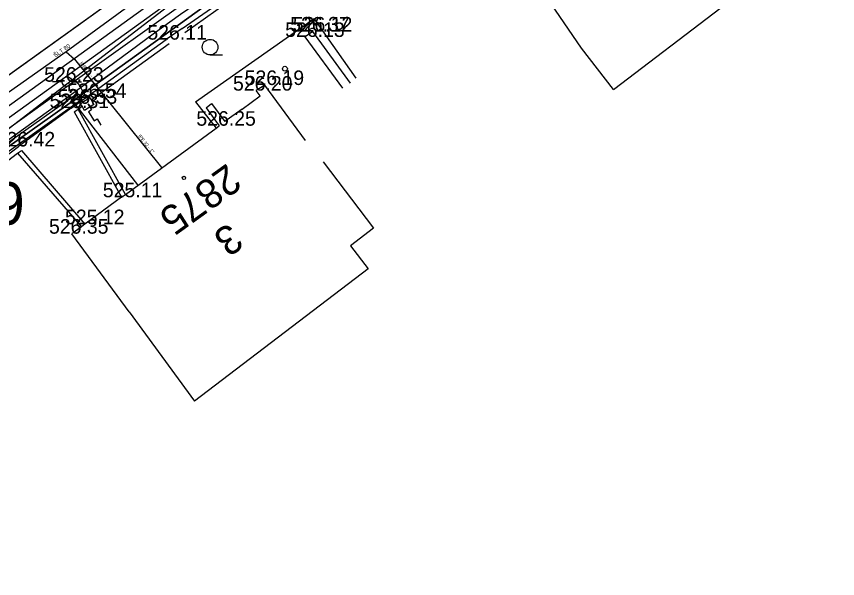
# Model space of a CAD drawing. Extents: x -668867 to -667827, y -1131943 to -1131019.
# Drawn here: x -668622.05 to -668579.7, y -1131413.93 to -1131384.93 of the extents above; entities that cross this region are included whole.
import ezdxf

# ---------------------------------------------------------------- set-up
doc = ezdxf.new("R2010")
doc.units = 0
for name, color, linetype in [('G_Bod_tecka', 7, 'Continuous'), ('G_Bod_vyska', 7, 'Continuous'), ('G_Budovy-znacky', 7, 'Continuous'), ('G_Budovy_Objekty', 7, 'Continuous'), ('G_Budovy_vstupy', 7, 'Continuous'), ('G_Cesty_Schody', 7, 'Continuous'), ('G_Cisla_orientacni', 7, 'Continuous'), ('G_Cisla_popisna', 7, 'Continuous'), ('G_Plochy_zpevnene', 7, 'Continuous'), ('G_Ploty', 7, 'Continuous'), ('G_Ploty_vstupy', 7, 'Continuous'), ('G_Site-Rozvadece', 7, 'Continuous'), ('G_Site-vodovod', 7, 'Continuous'), ('G_Z_CHRANICKA-TEPLOVOD_kotovane', 7, 'Continuous'), ('G_Z_ELsilove_podz_kotovane', 7, 'Continuous'), ('G_Z_KANAL_podz_kotovane', 7, 'Continuous'), ('G_Z_PLYNY_podz_geodeticky', 7, 'Continuous'), ('G_Z_SPOJE_podz_geodeticky', 7, 'Continuous'), ('G_Z_SPOJE_podz_kotovane', 7, 'Continuous'), ('G_Z_SPOJE_podz_priblizne', 7, 'Continuous'), ('G_Z_VODA_podz_kotovane', 7, 'Continuous'), ('G_Zelen-Znacky', 7, 'Continuous'), ('Vrstva 10', 7, 'Continuous'), ('Vrstva 17', 7, 'Continuous'), ('Vrstva 25', 7, 'Continuous'), ('Vrstva 27', 7, 'Continuous'), ('Vrstva 4', 7, 'Continuous'), ('Vrstva 6', 7, 'Continuous')]:
    doc.layers.add(name, color=color, linetype=linetype)

msp = doc.modelspace()

# ---------------------------------------------------------------- linework, layer by layer
at = {"layer": 'G_Bod_tecka'}
for p, q in [((-668606.76, -1131385.71), (-668606.76, -1131385.71)), ((-668614.32, -1131386.13), (-668614.32, -1131386.13)), ((-668607.15, -1131385.99), (-668607.15, -1131385.99)), ((-668619.44, -1131388.3), (-668619.44, -1131388.3)), ((-668609.24, -1131388.47), (-668609.24, -1131388.47)), ((-668609.68, -1131388.76), (-668609.68, -1131388.76)), ((-668618.74, -1131389.44), (-668618.74, -1131389.44)), ((-668618.26, -1131389.14), (-668618.26, -1131389.14)), ((-668619.22, -1131389.66), (-668619.22, -1131389.66)), ((-668611.59, -1131390.57), (-668611.59, -1131390.57)), ((-668621.94, -1131391.64), (-668621.94, -1131391.64)), ((-668616.63, -1131394.26), (-668616.63, -1131394.26)), ((-668618.52, -1131395.65), (-668618.52, -1131395.65)), ((-668619.19, -1131396.14), (-668619.19, -1131396.14))]:
    msp.add_line(p, q, dxfattribs=at)
at = {"layer": 'G_Budovy-znacky'}
for centre, radius in [((-668608.2, -1131387.63), 0.125), ((-668613.41, -1131393.261), 0.0875)]:
    msp.add_circle(centre, radius, dxfattribs=at)
at = {"layer": 'G_Budovy_Objekty'}
for p, q in [((-668592.9, -1131386.57), (-668595.73, -1131382.44)), ((-668591.25, -1131388.71), (-668585.71, -1131384.47)), ((-668612.82, -1131389.34), (-668606.69, -1131385.04)), ((-668604.53, -1131388.12), (-668606.69, -1131385.04)), ((-668606.76, -1131385.71), (-668607.15, -1131385.99)), ((-668604.81, -1131388.37), (-668606.76, -1131385.71)), ((-668605.22, -1131388.63), (-668607.15, -1131385.99)), ((-668591.25, -1131388.71), (-668592.9, -1131386.57)), ((-668609.24, -1131388.47), (-668609.68, -1131388.76)), ((-668607.14, -1131391.34), (-668609.24, -1131388.47)), ((-668610.41, -1131389.71), (-668609.48, -1131389.03)), ((-668609.48, -1131389.03), (-668609.68, -1131388.76)), ((-668612.82, -1131389.34), (-668611.75, -1131390.69)), ((-668612.27, -1131389.64), (-668611.98, -1131389.43)), ((-668611.98, -1131389.43), (-668611.3, -1131390.36)), ((-668612.27, -1131389.64), (-668611.59, -1131390.57)), ((-668616.43, -1131394.11), (-668611.75, -1131390.69)), ((-668611.75, -1131390.69), (-668611.59, -1131390.57)), ((-668606.23, -1131392.43), (-668603.63, -1131395.85)), ((-668616.63, -1131394.26), (-668616.43, -1131394.11)), ((-668618.7, -1131395.78), (-668619.19, -1131396.14)), ((-668618.52, -1131395.65), (-668618.7, -1131395.78)), ((-668603.63, -1131395.85), (-668604.82, -1131396.76)), ((-668616.24, -1131400.18), (-668619.19, -1131396.14)), ((-668604.82, -1131396.76), (-668603.91, -1131397.95)), ((-668603.91, -1131397.95), (-668612.87, -1131404.78)), ((-668616.24, -1131400.18), (-668612.87, -1131404.78))]:
    msp.add_line(p, q, dxfattribs=at)
at = {"layer": 'G_Budovy_vstupy'}
for p, q in [((-668610.41, -1131389.71), (-668611.3, -1131390.36)), ((-668616.63, -1131394.26), (-668618.52, -1131395.65))]:
    msp.add_line(p, q, dxfattribs=at)
at = {"layer": 'G_Cesty_Schody'}
msp.add_line((-668668.94, -1131423.1), (-668613.48, -1131383.07), dxfattribs=at)
at = {"layer": 'G_Plochy_zpevnene'}
for p, q in [((-668668.65, -1131423.5), (-668613.19, -1131383.48)), ((-668619.07, -1131389.86), (-668616.63, -1131394.26)), ((-668616.43, -1131394.11), (-668618.87, -1131389.71)), ((-668622, -1131391.99), (-668618.7, -1131395.78)), ((-668621.79, -1131391.85), (-668618.52, -1131395.65))]:
    msp.add_line(p, q, dxfattribs=at)
at = {"layer": 'G_Ploty'}
for p, q in [((-668613.5, -1131385.55), (-668611.37, -1131384.05)), ((-668613.36, -1131385.76), (-668611.23, -1131384.25)), ((-668619.22, -1131389.66), (-668614.32, -1131386.13)), ((-668618.2, -1131389.23), (-668614.17, -1131386.33)), ((-668619.07, -1131389.86), (-668618.87, -1131389.71)), ((-668618.87, -1131389.71), (-668618.66, -1131389.56)), ((-668624.4, -1131393.49), (-668621.94, -1131391.64)), ((-668624.25, -1131393.69), (-668622, -1131391.99)), ((-668622, -1131391.99), (-668621.79, -1131391.85))]:
    msp.add_line(p, q, dxfattribs=at)
at = {"layer": 'G_Ploty_vstupy'}
for p, q in [((-668613.5, -1131385.55), (-668614.32, -1131386.13)), ((-668619.22, -1131389.66), (-668621.94, -1131391.64))]:
    msp.add_line(p, q, dxfattribs=at)
at = {"layer": 'G_Site-Rozvadece'}
for p, q in [((-668618.26, -1131389.14), (-668618.74, -1131389.44)), ((-668618.05, -1131389.48), (-668618.53, -1131389.78))]:
    msp.add_line(p, q, dxfattribs=at)
for points in [[(-668618.53, -1131389.78), (-668618.66, -1131389.56), (-668618.74, -1131389.44)], [(-668618.37, -1131389.44), (-668618.176, -1131389.753), (-668618.331, -1131389.85), (-668618.038, -1131390.318), (-668617.883, -1131390.222), (-668617.687, -1131390.533)], [(-668618.26, -1131389.14), (-668618.2, -1131389.23), (-668618.05, -1131389.48)]]:
    msp.add_lwpolyline(points, dxfattribs=at)
at = {"layer": 'G_Site-vodovod'}
for p, q in [((-668619.69, -1131388.3), (-668620.19, -1131388.3)), ((-668619.19, -1131388.3), (-668618.69, -1131388.3))]:
    msp.add_line(p, q, dxfattribs=at)
msp.add_circle((-668619.44, -1131388.3), 0.25, dxfattribs=at)
at = {"layer": 'G_Z_CHRANICKA-TEPLOVOD_kotovane'}
msp.add_lwpolyline([(-668626.236, -1131394.077), (-668618.975, -1131388.936), (-668618.744, -1131389.263), (-668626.005, -1131394.404)], close=True, dxfattribs=at)
at = {"layer": 'G_Z_ELsilove_podz_kotovane'}
for points in [[(-668590.27, -1131368.66), (-668590.55, -1131368.34), (-668591.19, -1131368.75), (-668597.43, -1131373.63), (-668599.76, -1131375.36), (-668604.94, -1131378.95), (-668606.32, -1131380), (-668606.26, -1131380.2), (-668606.26, -1131380.21), (-668606.45, -1131380.08), (-668609.08, -1131381.98), (-668612.3, -1131384.37), (-668618.86, -1131389.1), (-668626.12, -1131394.24)], [(-668626.12, -1131394.24), (-668618.86, -1131389.1), (-668612.3, -1131384.37), (-668609.08, -1131381.98), (-668606.32, -1131380), (-668605.831, -1131379.64), (-668605.488, -1131380.016), (-668605.35, -1131380.02), (-668605.34, -1131379.882), (-668605.671, -1131379.519), (-668604.94, -1131378.95), (-668599.76, -1131375.36), (-668597.43, -1131373.63), (-668590.95, -1131369.08), (-668590.931, -1131369.068)]]:
    msp.add_lwpolyline(points, dxfattribs=at)
at = {"layer": 'G_Z_KANAL_podz_kotovane'}
msp.add_lwpolyline([(-668658.28, -1131413.75), (-668656.03, -1131412.13), (-668643.65, -1131403.16), (-668641.16, -1131401.37), (-668633.61, -1131395.95), (-668614.6, -1131382.3)], dxfattribs=at)
at = {"layer": 'G_Z_PLYNY_podz_geodeticky'}
for points in [[(-668623.98, -1131391.79), (-668619.01, -1131388.23), (-668613.33, -1131384.18), (-668605.7, -1131378.69), (-668600.64, -1131375.07), (-668598.98, -1131373.88), (-668598.85, -1131373.8), (-668593.82, -1131370.02), (-668589.93, -1131367.35), (-668585.37, -1131364.11), (-668584.11, -1131363.17), (-668584.33, -1131362.8), (-668584.12, -1131362.7)], [(-668619.01, -1131388.23), (-668618.78, -1131388.52), (-668618.6, -1131388.86), (-668618.48, -1131389.05), (-668618.31, -1131389.27)]]:
    msp.add_lwpolyline(points, dxfattribs=at)
at = {"layer": 'G_Z_SPOJE_podz_geodeticky'}
for points in [[(-668619.35, -1131389.05), (-668615, -1131385.83), (-668613.58, -1131384.81), (-668612.4, -1131383.99), (-668608.47, -1131381.14), (-668600.88, -1131375.61), (-668599.31, -1131374.61), (-668591.46, -1131368.94)], [(-668597.22, -1131372.46), (-668599.51, -1131374.19), (-668612.92, -1131383.38), (-668622.87, -1131391.06), (-668637.12, -1131401.24), (-668644.52, -1131406.62), (-668655.95, -1131415.07), (-668663.6, -1131420.51), (-668667.99, -1131423.76)], [(-668634.54, -1131399.87), (-668622.74, -1131391.48), (-668619.35, -1131389.05)], [(-668619.35, -1131389.05), (-668615.8, -1131393.62)]]:
    msp.add_lwpolyline(points, dxfattribs=at)
at = {"layer": 'G_Z_SPOJE_podz_kotovane'}
for points in [[(-668619.35, -1131389.05), (-668615, -1131385.83), (-668613.58, -1131384.81), (-668612.4, -1131383.99), (-668608.47, -1131381.14), (-668600.88, -1131375.61), (-668599.31, -1131374.61), (-668591.46, -1131368.94)], [(-668634.54, -1131399.87), (-668622.74, -1131391.48), (-668619.35, -1131389.05)], [(-668619.35, -1131389.05), (-668615.8, -1131393.62)]]:
    msp.add_lwpolyline(points, dxfattribs=at)
at = {"layer": 'G_Z_SPOJE_podz_priblizne'}
for points in [[(-668619.35, -1131389.05), (-668615, -1131385.83), (-668613.58, -1131384.81), (-668612.4, -1131383.99), (-668608.47, -1131381.14), (-668600.88, -1131375.61), (-668599.31, -1131374.61), (-668591.46, -1131368.94)], [(-668597.22, -1131372.46), (-668599.51, -1131374.19), (-668612.92, -1131383.38), (-668622.87, -1131391.06), (-668637.12, -1131401.24), (-668644.52, -1131406.62), (-668655.95, -1131415.07), (-668663.6, -1131420.51), (-668667.99, -1131423.76)], [(-668634.54, -1131399.87), (-668622.74, -1131391.48), (-668619.35, -1131389.05)], [(-668619.35, -1131389.05), (-668615.8, -1131393.62)]]:
    msp.add_lwpolyline(points, dxfattribs=at)
at = {"layer": 'G_Z_VODA_podz_kotovane'}
for points in [[(-668579.7, -1131358.16), (-668580.06, -1131358.34), (-668596.52, -1131369.96), (-668596.52, -1131369.96), (-668599.22, -1131371.93), (-668619.48, -1131386.75), (-668640.17, -1131401.34), (-668640.29, -1131401.42), (-668648.19, -1131407.4), (-668658.88, -1131415.12), (-668661.48, -1131417.09), (-668661.54, -1131417.13), (-668679.06, -1131429.38), (-668679.06, -1131429.38), (-668689.01, -1131436.29), (-668708.21, -1131450.5), (-668715.37, -1131455.64), (-668718.974, -1131458.219)], [(-668619.48, -1131386.75), (-668619.05, -1131387.14), (-668614.57, -1131392.73)]]:
    msp.add_lwpolyline(points, dxfattribs=at)
at = {"layer": 'G_Zelen-Znacky'}
msp.add_line((-668612.062, -1131386.92), (-668611.412, -1131386.917), dxfattribs=at)
msp.add_circle((-668612.062, -1131386.517), 0.403, dxfattribs=at)
at = {"layer": 'Vrstva 10'}
msp.add_lwpolyline([(-668658.284, -1131413.754), (-668656.029, -1131412.13), (-668643.65, -1131403.16), (-668641.162, -1131401.373), (-668633.608, -1131395.948), (-668614.604, -1131382.3)], dxfattribs=at)
at = {"layer": 'Vrstva 17'}
for p, q in [((-668612.3, -1131384.37), (-668618.86, -1131389.1)), ((-668618.86, -1131389.1), (-668626.12, -1131394.24))]:
    msp.add_line(p, q, dxfattribs=at)
at = {"layer": 'Vrstva 25'}
msp.add_lwpolyline([(-668619.483, -1131386.755), (-668619.048, -1131387.145), (-668614.566, -1131392.73)], dxfattribs=at)
at = {"layer": 'Vrstva 27'}
msp.add_lwpolyline([(-668579.698, -1131358.163), (-668580.059, -1131358.344), (-668596.515, -1131369.961), (-668596.518, -1131369.963), (-668599.22, -1131371.931), (-668619.483, -1131386.755), (-668640.17, -1131401.339), (-668640.287, -1131401.422), (-668648.19, -1131407.4), (-668658.88, -1131415.12), (-668661.477, -1131417.085), (-668661.539, -1131417.128), (-668679.06, -1131429.377), (-668679.065, -1131429.381), (-668689.015, -1131436.288), (-668708.206, -1131450.504), (-668715.373, -1131455.635), (-668718.977, -1131458.215)], dxfattribs=at)
at = {"layer": 'Vrstva 6'}
msp.add_line((-668619.048, -1131387.145), (-668619.048, -1131387.145), dxfattribs=at)

# ---------------------------------------------------------------- texts
at = {"layer": 'G_Bod_vyska'}
for s, p in [('526.13', (-668608.186, -1131385.99)), ('526.37', (-668607.928, -1131385.71)), ('526.12', (-668607.793, -1131385.71)), ('526.11', (-668615.294, -1131386.13)), ('526.23', (-668620.618, -1131388.3)), ('526.19', (-668610.278, -1131388.47)), ('526.20', (-668610.879, -1131388.76)), ('526.53', (-668619.918, -1131389.44)), ('526.54', (-668619.438, -1131389.14)), ('526.31', (-668620.336, -1131389.66)), ('526.25', (-668612.768, -1131390.57)), ('526.42', (-668623.118, -1131391.64)), ('525.11', (-668617.591, -1131394.26)), ('525.12', (-668619.542, -1131395.65)), ('526.35', (-668620.368, -1131396.14))]:
    msp.add_text(s, height=0.75, dxfattribs=at).set_placement(p)
at = {"layer": 'G_Cisla_orientacni'}
msp.add_text('3', height=1.5, rotation=215.7388, dxfattribs=at).set_placement((-668611.084, -1131395.527))
at = {"layer": 'G_Cisla_popisna'}
msp.add_text('2875', height=1.5, rotation=215.7414, dxfattribs=at).set_placement((-668611.174, -1131392.477))
at = {"layer": 'Vrstva 4'}
for s, height, rotation, p in [('ŠLT 80', 0.2194, 34.8439, (-668620.046, -1131387.066)), ('lPE  32 - 1"', 0.17551, 308.7182, (-668618.799, -1131387.356)), ('lPE 32 - 1"', 0.17551, 308.7606, (-668615.784, -1131391.114))]:
    msp.add_text(s, height=height, rotation=rotation, dxfattribs=at).set_placement(p)
msp.add_text('2849', height=2.1939, dxfattribs=at).set_placement((-668628.147, -1131395.679))

doc.saveas('drawing.dxf')
